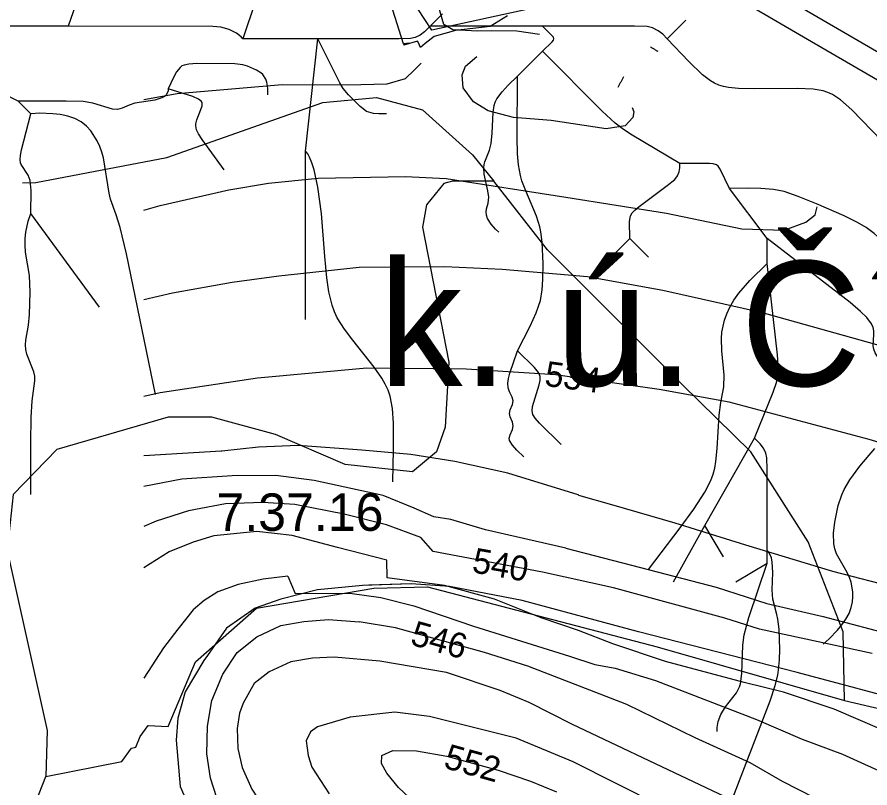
# Model space of a CAD drawing. Extents: x -709584 to -702006, y -1161789 to -1157496.
# Drawn here: x -709412.5 to -709070.8, y -1159397 to -1159088.3 of the extents above; entities that cross this region are included whole.
import ezdxf

# ---------------------------------------------------------------- set-up
doc = ezdxf.new("R2010")
doc.units = 0
for name, color, linetype in [('103_hranice KÚ', 7, 'Continuous'), ('104_název KÚ', 7, 'Continuous'), ('120_vrstevnice hlavní', 7, 'Continuous'), ('121_vrstevnice hlavní_popis', 7, 'Continuous'), ('122_vrstevnice základní', 7, 'Continuous'), ('408_BPEJ_linie', 7, 'Continuous'), ('409_BPEJ_popis', 7, 'Continuous'), ('411_akumulovaný odtok', 7, 'Continuous')]:
    doc.layers.add(name, color=color, linetype=linetype)

msp = doc.modelspace()

# ---------------------------------------------------------------- linework, layer by layer
at = {"layer": '103_hranice KÚ'}
for points in [[(-708969.72, -1159155.32), (-708988.72, -1159173.82), (-709011.95, -1159144.55), (-709015.99, -1159132.43), (-709139.23, -1159060.76), (-709160.94, -1159074.89), (-709246.3, -1159093.57), (-709251.86, -1159084.99), (-709252.87, -1159043.09), (-709269.03, -1159034.51)], [(-709050.91, -1159363.96), (-709099.9, -1159350.75), (-709163.47, -1159334.55), (-709210.11, -1159322), (-709239.21, -1159316.32), (-709254.65, -1159315.24), (-709274.09, -1159315.92), (-709292.11, -1159317.67), (-709306.77, -1159321.4), (-709317.14, -1159324.99), (-709328.61, -1159333), (-709336.23, -1159343.98), (-709337.67, -1159345.95), (-709345.13, -1159358.52), (-709348.11, -1159369.13), (-709348.69, -1159377.98), (-709347.1, -1159396.48), (-709336.47, -1159420.71)], [(-709050.91, -1159363.96), (-709099.9, -1159350.75), (-709163.47, -1159334.55), (-709210.11, -1159322), (-709239.21, -1159316.32), (-709254.65, -1159315.24), (-709271.59, -1159315.83)]]:
    msp.add_lwpolyline(points, dxfattribs=at)
at = {"layer": '120_vrstevnice hlavní'}
for points in [[(-709361.7, -1159165.67), (-709355.13, -1159163.76), (-709327.63, -1159157.44), (-709311.72, -1159154.81), (-709291.82, -1159152.82), (-709256.84, -1159152.19), (-709240.54, -1159153.02), (-709192.56, -1159160.42), (-709152.28, -1159166.83), (-709122.11, -1159173.08), (-709105.12, -1159173.72), (-709096.5, -1159170.49), (-709092.73, -1159167.5), (-709091.94, -1159164.3)], [(-709069.91, -1159343.26), (-709115.04, -1159333.42), (-709128.92, -1159329.08), (-709173.47, -1159316.93), (-709201.97, -1159310.62), (-709245.8, -1159302.38), (-709250.71, -1159296.74), (-709264.43, -1159291.73), (-709281.48, -1159287.43), (-709301.23, -1159283.54), (-709314.03, -1159282.67), (-709329.04, -1159283.28), (-709343.87, -1159286.06), (-709356.78, -1159290.21), (-709361.7, -1159292.35)], [(-709058.33, -1159459.41), (-709084.66, -1159444.22), (-709110.55, -1159428.46), (-709155.25, -1159404.01), (-709189.67, -1159386.65), (-709212.53, -1159377.11), (-709247.24, -1159368.43), (-709261.13, -1159366.69), (-709279.06, -1159368.72), (-709292.13, -1159372.6), (-709294.9, -1159374.56), (-709296.67, -1159378.23), (-709295.91, -1159384.1), (-709294.4, -1159388.75), (-709287.45, -1159399.38)]]:
    msp.add_lwpolyline(points, dxfattribs=at)
for points in [[(-709155.69, -1159102.14), (-709158.73, -1159100.24)], [(-709169.46, -1159112.3), (-709171.84, -1159116.49)]]:
    msp.add_open_spline(points, degree=1, dxfattribs=at)
at = {"layer": '122_vrstevnice základní'}
for points in [[(-709227.83, -1159093.99), (-709237.89, -1159093.42), (-709241.56, -1159091.22), (-709243.11, -1159085.8), (-709243.96, -1159073.85), (-709245.22, -1159056.53), (-709249.04, -1159041.12), (-709252.83, -1159029.9), (-709252.57, -1159022.96), (-709249.34, -1159018.06), (-709241.08, -1159012.93), (-709232.52, -1159004.67), (-709228.77, -1158999.42), (-709227.35, -1158996.43)], [(-709203.23, -1159095.32), (-709212.27, -1159093.99), (-709222.33, -1159093.77), (-709227.83, -1159093.99)], [(-709166.07, -1159124.46), (-709165.43, -1159126.31), (-709165.74, -1159128.57), (-709168.82, -1159131.91), (-709176.44, -1159133.04), (-709198.5, -1159129.69), (-709213.6, -1159128.5), (-709223.69, -1159125.85), (-709229.64, -1159122.29), (-709233.7, -1159116.62), (-709234.11, -1159111.42), (-709232.77, -1159107.94), (-709228.33, -1159104.05)], [(-709361.7, -1159121.33), (-709348.36, -1159118.92), (-709306.22, -1159115.3), (-709280.04, -1159115.48), (-709264.26, -1159115.11), (-709256.83, -1159112.93), (-709253.41, -1159109.59), (-709250.62, -1159106.81)], [(-708997.14, -1159135.51), (-708994.56, -1159139.26), (-708994.32, -1159144.62), (-708998.5, -1159156.11), (-709006.83, -1159166.68), (-709015.33, -1159178.92), (-709028.57, -1159200.05), (-709032.92, -1159211.53), (-709035.45, -1159216.94), (-709038.87, -1159220.79), (-709043.52, -1159222.93), (-709048.35, -1159224.21), (-709058.07, -1159222.43), (-709113.82, -1159206.77), (-709153.75, -1159197.83), (-709183.96, -1159192.33), (-709218.1, -1159189.46), (-709241.15, -1159188.37), (-709275.49, -1159188.59), (-709307.64, -1159192.1), (-709326.31, -1159194.59), (-709350.16, -1159198.89), (-709361.7, -1159201.53)], [(-708982.83, -1159139.42), (-708981.75, -1159143.79), (-708982.2, -1159149), (-708985.9, -1159157.35), (-708994.32, -1159172.1), (-709000.52, -1159187.59), (-709005.31, -1159205.31), (-709007.89, -1159220.58), (-709010.24, -1159239.65), (-709013.95, -1159258.7), (-709018.55, -1159263.96), (-709026.31, -1159266.65), (-709035.68, -1159266.87), (-709049.74, -1159263.94), (-709071.12, -1159257.46), (-709127.13, -1159242.61), (-709155.24, -1159237.43), (-709196.79, -1159231.59), (-709232.51, -1159229.28), (-709272.4, -1159228.93), (-709316.15, -1159232.96), (-709355.2, -1159238.85), (-709361.7, -1159240.27)], [(-709330.67, -1159262.21), (-709361.7, -1159264.01)], [(-709187.68, -1159279.7), (-709215.86, -1159271.04), (-709237.1, -1159266.25), (-709254.79, -1159263.54), (-709274.36, -1159261.72), (-709299.83, -1159259.89), (-709315.73, -1159260.62), (-709330.42, -1159262.19)], [(-709192.61, -1159300.99), (-709224.8, -1159293.62), (-709238.69, -1159289.48), (-709245.45, -1159288.53), (-709253.45, -1159285), (-709265.84, -1159279.9), (-709293.44, -1159273.86), (-709308.85, -1159271.98), (-709326.32, -1159272.03), (-709346.46, -1159273.41), (-709361.7, -1159276.35)], [(-709187.54, -1159279.74), (-709174.34, -1159283.55), (-709148.99, -1159290.83), (-709120.67, -1159299.64), (-709085.73, -1159310.26), (-709059, -1159317.18), (-709045.88, -1159320.25), (-709022.64, -1159324.45), (-709006.53, -1159326.14), (-708995.29, -1159325.3), (-708987.88, -1159322.96), (-708982.75, -1159318.22), (-708979.87, -1159311.98), (-708979.51, -1159305.16)], [(-709241.2, -1159316.01), (-709264.22, -1159312.85), (-709264.33, -1159305.8), (-709284.09, -1159300.7), (-709302.29, -1159295.92), (-709316.43, -1159294.33), (-709333.68, -1159296.11), (-709341.94, -1159298.63), (-709351.56, -1159302.53), (-709361.7, -1159308.93)], [(-709192.61, -1159300.99), (-709162.77, -1159308.73), (-709132.43, -1159316.64), (-709112.11, -1159323.12), (-709089.46, -1159328.38), (-709059.2, -1159336.42), (-709041.83, -1159341.55), (-709015.76, -1159347.99), (-709000.84, -1159352.11), (-708990.99, -1159353.2), (-708984.24, -1159353.63), (-708976.83, -1159351.8), (-708971.69, -1159348.11), (-708967.44, -1159342.34), (-708965.63, -1159335.4), (-708959.24, -1159334.63), (-708958.13, -1159327.01), (-708959.13, -1159316.47), (-708961.07, -1159307.42)], [(-709304.04, -1159312.24), (-709313.87, -1159313.4), (-709323.85, -1159315.58), (-709332.1, -1159318.45), (-709337.58, -1159321.97), (-709341.9, -1159325.73), (-709348.02, -1159333.41), (-709353.79, -1159340.9), (-709361.7, -1159353.02)], [(-709304.04, -1159312.24), (-709301.02, -1159319.11), (-709279.17, -1159319.07), (-709266.72, -1159320.81), (-709253.55, -1159324.09), (-709229.59, -1159332.27), (-709191.12, -1159344.27), (-709180.99, -1159347.6), (-709172.89, -1159349.04), (-709156.69, -1159353.96), (-709116.19, -1159369.58), (-709097.97, -1159377.54), (-709081.77, -1159383.47), (-709061.52, -1159392.73)], [(-709065.86, -1159373.78), (-709085.13, -1159365.51), (-709105.38, -1159358.71), (-709121.15, -1159354.85), (-709152.74, -1159346.38), (-709173.76, -1159339.35), (-709187.59, -1159334.05), (-709202.51, -1159328.89), (-709221.26, -1159321.45), (-709241.2, -1159316.01)], [(-709332.41, -1159400.99), (-709334.93, -1159393.08), (-709336.44, -1159383.44), (-709336.19, -1159372.29), (-709334.42, -1159362.09), (-709330.07, -1159351.51), (-709324.32, -1159342.8), (-709316.46, -1159336.49), (-709306.85, -1159332.05), (-709297.66, -1159330.35), (-709287.66, -1159329.53), (-709275.39, -1159330.58)], [(-709050.81, -1159418.91), (-709092.76, -1159401.12), (-709105.78, -1159394.46), (-709118.8, -1159386.94), (-709140.78, -1159376.96), (-709168.12, -1159363.65), (-709207.9, -1159348.32), (-709225.25, -1159342.82), (-709260.87, -1159332.99), (-709275.39, -1159330.58)], [(-709063.54, -1159433.95), (-709093.05, -1159417.61), (-709189.96, -1159371.61), (-709207.32, -1159362.79), (-709218.89, -1159358.01), (-709240.4, -1159350.79), (-709267.2, -1159346.3), (-709285.43, -1159344.71), (-709294.1, -1159345.14), (-709302.78, -1159346.59), (-709311.46, -1159350.49), (-709317.54, -1159355.27), (-709321.88, -1159363.08), (-709323.32, -1159367.13), (-709324.34, -1159373.2), (-709324.05, -1159381.3), (-709322.31, -1159388.82), (-709318.41, -1159397.5), (-709313.92, -1159404.44)], [(-709246.81, -1159408.93), (-709259.68, -1159396.92), (-709264.31, -1159391.14), (-709266.48, -1159387.23), (-709266.33, -1159384.05), (-709261.99, -1159382.02), (-709252.45, -1159382.17), (-709240.3, -1159384.34), (-709219.76, -1159389.98), (-709206.74, -1159394.32), (-709196.33, -1159398.66)]]:
    msp.add_lwpolyline(points, dxfattribs=at)
for points in [[(-709330.42, -1159262.19), (-709330.67, -1159262.21)], [(-709187.54, -1159279.74), (-709187.68, -1159279.7)]]:
    msp.add_open_spline(points, degree=1, dxfattribs=at)
at = {"layer": '408_BPEJ_linie'}
for points in [[(-709215.98, -1159087.83), (-709222.89, -1159092.07), (-709236.83, -1159093.69), (-709245.36, -1159096.09), (-709248.92, -1159098.9), (-709250.86, -1159100.43), (-709251.26, -1159099.56), (-709251.95, -1159098.09), (-709252.01, -1159097.96), (-709257.5, -1159099.5), (-709257.58, -1159099.24), (-709255.41, -1159098.82), (-709257.63, -1159099.09), (-709279, -1159031.5)], [(-709042, -1159128.5), (-709088.5, -1159101.5), (-709150.19, -1159065.55)], [(-709410.27, -1159154.64), (-709405, -1159154.5), (-709352.5, -1159144.5), (-709290, -1159122.5), (-709268.5, -1159120.5), (-709250, -1159125.5), (-709230, -1159143.5), (-709221.5, -1159154)], [(-709221.5, -1159154), (-709238, -1159154), (-709241.5, -1159155), (-709248.5, -1159163.5), (-709250, -1159172.5), (-709239.5, -1159226.5), (-709241, -1159252.5), (-709244.5, -1159262.5), (-709254, -1159270.5), (-709281, -1159267.5), (-709309, -1159255.5), (-709334.5, -1159248.5), (-709352, -1159248.5), (-709396.5, -1159261.5), (-709414, -1159279.5), (-709416.5, -1159302), (-709400.5, -1159374), (-709401, -1159392.5)], [(-709081, -1159362), (-709081.5, -1159334.5), (-709095.5, -1159298.5), (-709118.5, -1159262.5), (-709146, -1159235.5), (-709200, -1159181.5), (-709221.5, -1159154)], [(-709401, -1159392.5), (-709370.5, -1159386.5), (-709366.6, -1159381.11), (-709364.95, -1159380.75), (-709363.18, -1159376.39), (-709360, -1159372), (-709352, -1159372.5), (-709341, -1159346.5), (-709316.5, -1159325), (-709269.5, -1159317), (-709248, -1159316.5), (-709156, -1159340.5), (-709081, -1159362)], [(-709081, -1159362), (-708993.5, -1159382.5)], [(-709331, -1160127.5), (-709313, -1160057.5), (-709300, -1160006.5), (-709294.6, -1160000), (-709298, -1159984.5), (-709288.5, -1159906), (-709273, -1159845.5), (-709271, -1159814), (-709274.5, -1159791.5), (-709277.5, -1159688), (-709284.5, -1159611.5), (-709276.5, -1159566.5), (-709277, -1159539.5), (-709306, -1159480), (-709310.69, -1159480.19), (-709315.1, -1159473.08), (-709335, -1159464.19), (-709353.2, -1159447.73), (-709378.93, -1159440.87), (-709401.98, -1159411.89), (-709405.82, -1159413.58), (-709408, -1159410.5), (-709401, -1159392.5)]]:
    msp.add_lwpolyline(points, dxfattribs=at)
at = {"layer": '411_akumulovaný odtok'}
for p, q in [((-709316.99, -1159082), (-709321.99, -1159097)), ((-709241.99, -1159087), (-709246.99, -1159092)), ((-709144.49, -1159089.5), (-709151.99, -1159097)), ((-709391.99, -1159092), (-709431.99, -1159092)), ((-709201.99, -1159092), (-709246.99, -1159092)), ((-709291.99, -1159097), (-709321.99, -1159097)), ((-709296.99, -1159142), (-709291.99, -1159097)), ((-709211.99, -1159112), (-709201.99, -1159102)), ((-709406.99, -1159127), (-709411.99, -1159122)), ((-709296.99, -1159209.5), (-709296.99, -1159142)), ((-709111.99, -1159177), (-709126.99, -1159157)), ((-709379.49, -1159204.5), (-709406.99, -1159167)), ((-709179.49, -1159189.5), (-709166.99, -1159177)), ((-709159.49, -1159184.5), (-709166.99, -1159177)), ((-709111.99, -1159187), (-709111.99, -1159177)), ((-709136.99, -1159292), (-709116.99, -1159257)), ((-709149.49, -1159314.5), (-709136.99, -1159292)), ((-709129.49, -1159304.5), (-709136.99, -1159292)), ((-709111.99, -1159307), (-709111.99, -1159302)), ((-709124.49, -1159314.5), (-709111.99, -1159307))]:
    msp.add_line(p, q, dxfattribs=at)
for points in [[(-709401.99, -1159062), (-709389.98, -1159073.87), (-709388.6, -1159075.47), (-709387.7, -1159077.17), (-709387.63, -1159078.41), (-709388.01, -1159080.39), (-709391.99, -1159092)], [(-709411.99, -1159122), (-709428.84, -1159113.63), (-709430.33, -1159112.71), (-709431.67, -1159111.62), (-709433.2, -1159109.67), (-709434.83, -1159106.69), (-709435.81, -1159104.38), (-709436.23, -1159102.83), (-709436.25, -1159101.28), (-709435.87, -1159099.72), (-709435.08, -1159097.85), (-709431.99, -1159092)], [(-709321.99, -1159097), (-709322.68, -1159096.25), (-709324.62, -1159094.74), (-709327.5, -1159093.3), (-709330.86, -1159092.39), (-709334.06, -1159092.03), (-709391.99, -1159092)], [(-709246.99, -1159092), (-709249.23, -1159094.25), (-709250.97, -1159095.57), (-709252.93, -1159096.53), (-709254.82, -1159096.91), (-709259.41, -1159097.05), (-709291.99, -1159097)], [(-709151.99, -1159097), (-709153.77, -1159095.21), (-709155.64, -1159093.76), (-709157.87, -1159092.64), (-709160.1, -1159092.12), (-709165.15, -1159091.96), (-709201.99, -1159092)], [(-709201.99, -1159102), (-709198.12, -1159098.2), (-709197.61, -1159097.6), (-709197.37, -1159097), (-709197.61, -1159096.4), (-709198.12, -1159095.8), (-709201.99, -1159092)], [(-709264.49, -1159127), (-709267.52, -1159127.06), (-709269.62, -1159126.9), (-709271.61, -1159126.45), (-709272.43, -1159126.08), (-709274.97, -1159124.1), (-709279.66, -1159119.4), (-709281.78, -1159116.87), (-709283.13, -1159114.7), (-709291.99, -1159097)], [(-709061.99, -1159142), (-709078.02, -1159125.48), (-709082.59, -1159121.46), (-709085.85, -1159119.28), (-709087.59, -1159118.46), (-709089.48, -1159117.86), (-709093.49, -1159117.2), (-709099.8, -1159116.9), (-709117.01, -1159117.07), (-709123.39, -1159116.94), (-709127.51, -1159116.53), (-709129.49, -1159116.14), (-709131.39, -1159115.55), (-709133.08, -1159114.77), (-709134.7, -1159113.8), (-709137.84, -1159111.38), (-709143.34, -1159106.11), (-709151.99, -1159097)], [(-709146.99, -1159147), (-709166.07, -1159135.62), (-709169.55, -1159133.37), (-709172.87, -1159130.86), (-709178.02, -1159126.04), (-709201.99, -1159102)], [(-709311.99, -1159119.5), (-709311.97, -1159116.78), (-709312.36, -1159114.35), (-709312.78, -1159113.17), (-709314.07, -1159111.32), (-709314.86, -1159110.64), (-709316.52, -1159109.63), (-709320.14, -1159107.99), (-709322.05, -1159107.42), (-709325.23, -1159107.01), (-709340.5, -1159106.9), (-709343.65, -1159107.11), (-709345.57, -1159107.52), (-709346.42, -1159107.9), (-709347.16, -1159108.45), (-709348.59, -1159110.22), (-709349.88, -1159112.48), (-709351.99, -1159117)], [(-709219.49, -1159174.5), (-709220.85, -1159173.22), (-709222.5, -1159171.31), (-709223.95, -1159168.94), (-709224.38, -1159167.69), (-709224.52, -1159166.35), (-709224.39, -1159165.08), (-709223.78, -1159162.8), (-709223.54, -1159160.42), (-709223.86, -1159157.85), (-709225.28, -1159151.23), (-709225.49, -1159148.66), (-709225.37, -1159147.42), (-709225.06, -1159146.23), (-709223.15, -1159141.55), (-709222.55, -1159138.96), (-709222.16, -1159134.83), (-709221.77, -1159126.4), (-709221.34, -1159123.72), (-709220.93, -1159122.42), (-709220.23, -1159121.05), (-709218.16, -1159118.23), (-709215.72, -1159115.57), (-709211.99, -1159112)], [(-709211.99, -1159222), (-709206.87, -1159212.09), (-709204.48, -1159206.72), (-709203.52, -1159204.14), (-709202.83, -1159201.77), (-709202.17, -1159197.61), (-709201.87, -1159193.38), (-709201.75, -1159186.99), (-709202.08, -1159178.5), (-709202.61, -1159174.33), (-709203.04, -1159172.28), (-709204.37, -1159168.11), (-709208.7, -1159157.94), (-709210.25, -1159153.84), (-709210.85, -1159151.74), (-709211.62, -1159147.48), (-709211.99, -1159143.12), (-709212.17, -1159136.49), (-709211.99, -1159112)], [(-709351.99, -1159117), (-709351.96, -1159117.86), (-709352.65, -1159119.33), (-709353.45, -1159120.08), (-709354.54, -1159120.72), (-709357.29, -1159121.61), (-709365.33, -1159122.79), (-709367.52, -1159123.55), (-709370.34, -1159124.84), (-709372.22, -1159125.35), (-709374.3, -1159125.21), (-709382.11, -1159122.76), (-709386.07, -1159122.18), (-709392.86, -1159121.96), (-709411.99, -1159122)], [(-709329.49, -1159149.5), (-709338.34, -1159137.33), (-709339.8, -1159135.02), (-709340.54, -1159133.46), (-709340.9, -1159131.87), (-709340.86, -1159131.06), (-709340.46, -1159129.42), (-709338.81, -1159125.35), (-709338.35, -1159123.84), (-709338.38, -1159122.54), (-709338.68, -1159122.01), (-709339.75, -1159121.14), (-709342.02, -1159120.11), (-709351.99, -1159117)], [(-709406.99, -1159167), (-709406.91, -1159157.8), (-709407.25, -1159153.76), (-709408.03, -1159151.63), (-709410.89, -1159147.4), (-709411.13, -1159146.75), (-709411.3, -1159145.31), (-709411.17, -1159143.79), (-709410.7, -1159141.43), (-709406.99, -1159127)], [(-709356.99, -1159239.5), (-709368.66, -1159183.09), (-709371.24, -1159172.55), (-709372.82, -1159167.49), (-709375.07, -1159161.19), (-709375.65, -1159158.89), (-709377.92, -1159144.65), (-709378.52, -1159142.36), (-709379.36, -1159140.08), (-709380.39, -1159137.89), (-709382.92, -1159133.84), (-709384.61, -1159131.97), (-709386.79, -1159130.28), (-709389.39, -1159128.9), (-709392.21, -1159127.96), (-709395.19, -1159127.35), (-709398.15, -1159127), (-709403.37, -1159126.85), (-709406.99, -1159127)], [(-709261.99, -1159274.5), (-709261.68, -1159261.45), (-709261.71, -1159250.93), (-709262.12, -1159245.09), (-709263.06, -1159240.08), (-709263.85, -1159237.69), (-709264.96, -1159235.3), (-709266.29, -1159232.99), (-709269.4, -1159228.54), (-709278.03, -1159217.72), (-709281.32, -1159213.31), (-709284.18, -1159208.74), (-709285.34, -1159206.33), (-709286.27, -1159203.76), (-709287.54, -1159198.37), (-709288.34, -1159192.79), (-709289.17, -1159184.26), (-709290.5, -1159166.99), (-709291.96, -1159156.43), (-709293.48, -1159149.55), (-709294.37, -1159146.67), (-709295.3, -1159144.38), (-709296.03, -1159143.03), (-709296.62, -1159142.22), (-709296.99, -1159142)], [(-709166.99, -1159177), (-709167.07, -1159170.17), (-709166.67, -1159167.93), (-709166.02, -1159166.71), (-709165.04, -1159165.63), (-709163.3, -1159164.16), (-709151.96, -1159155.77), (-709148.95, -1159153.32), (-709147.89, -1159151.89), (-709147.24, -1159150.24), (-709146.99, -1159148.68), (-709146.99, -1159147)], [(-709126.99, -1159157), (-709130.81, -1159149.21), (-709131.6, -1159148.03), (-709132.26, -1159147.45), (-709133.56, -1159147.04), (-709135.05, -1159146.94), (-709146.99, -1159147)], [(-709046.99, -1159202), (-709048.17, -1159201.49), (-709050.27, -1159199.99), (-709051.36, -1159198.92), (-709052.29, -1159197.68), (-709052.92, -1159196.35), (-709054.16, -1159192.03), (-709054.83, -1159190.47), (-709056.7, -1159187.61), (-709059.11, -1159184.75), (-709064.65, -1159179.06), (-709069.12, -1159175.02), (-709072.31, -1159172.61), (-709075.72, -1159170.58), (-709081.1, -1159167.95), (-709092.16, -1159163.15), (-709099.58, -1159160.13), (-709105.21, -1159158.21), (-709109.4, -1159157.38), (-709114.51, -1159156.99), (-709119.69, -1159156.89), (-709126.99, -1159157)], [(-709406.99, -1159279.5), (-709406.96, -1159258.51), (-709406.78, -1159248.74), (-709406.41, -1159241.97), (-709405.37, -1159233.98), (-709405.37, -1159232.18), (-709405.73, -1159230.41), (-709408.52, -1159223.33), (-709408.95, -1159221.47), (-709409.05, -1159219.63), (-709408.92, -1159217.73), (-709407.96, -1159211.71), (-709407.48, -1159207.39), (-709407.19, -1159198.49), (-709407.51, -1159191.87), (-709409.07, -1159182.42), (-709409.31, -1159179.67), (-709409.24, -1159177.01), (-709408.95, -1159174.45), (-709408.01, -1159170.05), (-709406.99, -1159167)], [(-709051.99, -1159242), (-709051.88, -1159241.69), (-709052.03, -1159240.99), (-709052.45, -1159240.01), (-709054.53, -1159237.06), (-709057.72, -1159233.7), (-709065.65, -1159226.58), (-709067.87, -1159224.07), (-709068.69, -1159222.74), (-709069.23, -1159221.36), (-709069.45, -1159219.93), (-709069.26, -1159215.47), (-709069.29, -1159214), (-709069.54, -1159212.59), (-709070.12, -1159211.21), (-709072.02, -1159208.63), (-709074.51, -1159206.18), (-709078.77, -1159202.62), (-709111.99, -1159177)], [(-709159.49, -1159309.5), (-709146.86, -1159292.86), (-709141.34, -1159285.34), (-709136.92, -1159278.57), (-709134.51, -1159273.88), (-709133.6, -1159271.44), (-709132.95, -1159268.93), (-709132.5, -1159266.35), (-709131.97, -1159261.07), (-709131.18, -1159247.79), (-709130.52, -1159242.71), (-709129.35, -1159236.42), (-709129.25, -1159231.71), (-709130.17, -1159221.97), (-709130.3, -1159217.06), (-709130.07, -1159214.57), (-709129.01, -1159209.66), (-709128.17, -1159207.18), (-709126.91, -1159204.48), (-709125.26, -1159201.68), (-709123.28, -1159198.9), (-709118.87, -1159193.75), (-709111.99, -1159187)], [(-709116.99, -1159257), (-709109.49, -1159238.6), (-709108.19, -1159234.62), (-709107.64, -1159231.92), (-709107.52, -1159230.55), (-709107.52, -1159227.78), (-709107.83, -1159223.58), (-709111.99, -1159187)], [(-709209.49, -1159264.5), (-709212.32, -1159261.75), (-709214, -1159259.8), (-709215.14, -1159257.87), (-709215.32, -1159257.01), (-709214.98, -1159255.58), (-709214.02, -1159253.44), (-709213.73, -1159252.01), (-709214.05, -1159250.59), (-709214.96, -1159248.45), (-709215.25, -1159247.03), (-709214.94, -1159245.6), (-709214.03, -1159243.47), (-709213.74, -1159242.04), (-709214.08, -1159240.59), (-709215.17, -1159238.35), (-709215.76, -1159236.76), (-709215.86, -1159234.95), (-709215.58, -1159233.04), (-709215.03, -1159230.91), (-709211.99, -1159222)], [(-709194.49, -1159259.5), (-709203.24, -1159251), (-709204.96, -1159248.97), (-709205.79, -1159247.53), (-709206.11, -1159245.99), (-709205.94, -1159244.32), (-709203.25, -1159235.55), (-709202.91, -1159233.85), (-709202.94, -1159232.23), (-709203.54, -1159230.72), (-709205.14, -1159228.63), (-709211.99, -1159222)], [(-709111.99, -1159302), (-709111.94, -1159269.43), (-709112.08, -1159264.84), (-709112.46, -1159262.95), (-709113.42, -1159260.99), (-709114.75, -1159259.25), (-709116.99, -1159257)], [(-709089.49, -1159339.5), (-709087.08, -1159337.28), (-709083.81, -1159333.85), (-709082.08, -1159331.76), (-709080.48, -1159329.49), (-709079.16, -1159327.13), (-709078.25, -1159324.8), (-709077.73, -1159322.55), (-709077.58, -1159320.5), (-709077.67, -1159318.52), (-709078.34, -1159314.65), (-709078.96, -1159312.79), (-709079.87, -1159310.83), (-709083.17, -1159305.17), (-709084.13, -1159303.26), (-709084.85, -1159301.29), (-709085.25, -1159299.25), (-709085.36, -1159294.99), (-709084.87, -1159290.58), (-709083.46, -1159283.93), (-709082.07, -1159279.62), (-709081.17, -1159277.56), (-709078.9, -1159273.68), (-709074.78, -1159268.2), (-709068.78, -1159261.16)], [(-709126.99, -1159404.5), (-709110.71, -1159362.1), (-709108.69, -1159355.97), (-709107.69, -1159351.83), (-709107.38, -1159349.8), (-709107.02, -1159345.7), (-709106.9, -1159341.57), (-709107.18, -1159333.4), (-709107.67, -1159329.46), (-709108.06, -1159327.57), (-709109.71, -1159321.49), (-709109.91, -1159317.66), (-709109.71, -1159310.83), (-709109.93, -1159306.62), (-709110.29, -1159304.9), (-709110.74, -1159303.65), (-709111.23, -1159302.73), (-709111.67, -1159302.17), (-709111.99, -1159302)], [(-709131.99, -1159374.5), (-709131.98, -1159372.83), (-709131.56, -1159370.49), (-709130.48, -1159367.58), (-709128.7, -1159364.59), (-709124.27, -1159358.9), (-709123.03, -1159356.58), (-709122.63, -1159355.32), (-709122.07, -1159351.27), (-709121.77, -1159339.92), (-709121.23, -1159335.71), (-709119.32, -1159328.82), (-709111.99, -1159307)]]:
    msp.add_lwpolyline(points, dxfattribs=at)

# ---------------------------------------------------------------- texts
at = {"layer": '104_název KÚ'}
msp.add_text('k. ú. Číměř', height=50, dxfattribs=at).set_placement((-709267.52, -1159236.03))
at = {"layer": '121_vrstevnice hlavní_popis'}
for s, rotation, p in [('534', 352.2681, (-709201.48, -1159235.93)), ('540', 350.0317, (-709230.57, -1159310.64)), ('546', 344.4035, (-709255.37, -1159339.56)), ('552', 344.437, (-709242.02, -1159388.91))]:
    msp.add_text(s, height=10, rotation=rotation, dxfattribs=at).set_placement(p)
at = {"layer": '409_BPEJ_popis'}
msp.add_text('7.37.16', height=15, dxfattribs=at).set_placement((-709332.62, -1159294.08))

doc.saveas('drawing.dxf')
